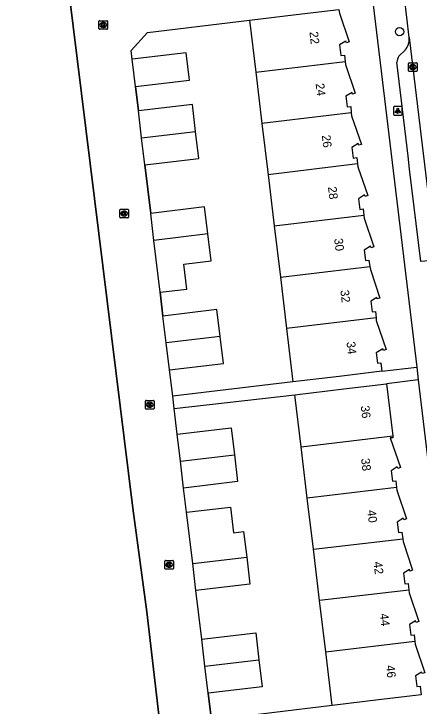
# Model space of a CAD drawing. Extents: x 162074 to 163034, y 381824 to 382557.
# Drawn here: x 162299.9 to 162346.9, y 382342.2 to 382422.7 of the extents above; entities that cross this region are included whole.
import ezdxf

# ---------------------------------------------------------------- set-up
doc = ezdxf.new("R2010")
doc.units = 0
for name, color, linetype in [('IMGEO_Boom', 7, 'Continuous'), ('IMGEO_Erf', 7, 'Continuous'), ('IMGEO_Kolk', 7, 'Continuous'), ('IMGEO_Lichtpunt', 7, 'Continuous'), ('IMGEO_Muur', 7, 'Continuous'), ('IMGEO_Pand', 7, 'Continuous'), ('IMGEO_Pand_nummerreeks', 7, 'Continuous'), ('IMGEO_Rijbaan_lokaal_open', 7, 'Continuous'), ('IMGEO_Voetpad_open', 7, 'Continuous')]:
    doc.layers.add(name, color=color, linetype=linetype)

msp = doc.modelspace()

# ---------------------------------------------------------------- linework, layer by layer
at = {"layer": 'IMGEO_Boom'}
msp.add_circle((162344.638, 382420.587), 0.489, dxfattribs=at)
at = {"layer": 'IMGEO_Erf'}
msp.add_lwpolyline([(162336.821, 382342.32), (162322.806, 382340.606)], dxfattribs=at)
at = {"layer": 'IMGEO_Kolk'}
for p, q in [((162309.745, 382420.941), (162309.745, 382421.793)), ((162309.82, 382421.867), (162310.672, 382421.867)), ((162310.233, 382421.647), (162310.258, 382421.647)), ((162310.746, 382421.793), (162310.746, 382420.941)), ((162310.672, 382420.867), (162309.82, 382420.867)), ((162310.256, 382421.087), (162310.231, 382421.087)), ((162345.672, 382416.055), (162345.672, 382416.907)), ((162345.747, 382416.981), (162346.599, 382416.981)), ((162346.16, 382416.761), (162346.185, 382416.761)), ((162346.673, 382416.907), (162346.673, 382416.055)), ((162346.599, 382415.981), (162345.747, 382415.981)), ((162346.183, 382416.201), (162346.158, 382416.201)), ((162312.167, 382399.026), (162312.167, 382399.878)), ((162312.242, 382399.952), (162313.094, 382399.952)), ((162313.168, 382399.878), (162313.168, 382399.026)), ((162313.094, 382398.952), (162312.242, 382398.952)), ((162312.678, 382399.172), (162312.653, 382399.172)), ((162312.655, 382399.732), (162312.68, 382399.732)), ((162315.139, 382376.82), (162315.139, 382377.672)), ((162315.214, 382377.746), (162316.066, 382377.746)), ((162315.627, 382377.526), (162315.652, 382377.526)), ((162316.14, 382377.672), (162316.14, 382376.82)), ((162316.066, 382376.746), (162315.214, 382376.746)), ((162315.65, 382376.966), (162315.625, 382376.966)), ((162317.387, 382358.229), (162317.387, 382359.081)), ((162317.462, 382359.155), (162318.314, 382359.155)), ((162317.875, 382358.935), (162317.9, 382358.935)), ((162318.388, 382359.081), (162318.388, 382358.229)), ((162318.314, 382358.155), (162317.462, 382358.155)), ((162317.898, 382358.375), (162317.873, 382358.375))]:
    msp.add_line(p, q, dxfattribs=at)
for points in [[(162309.745, 382420.941), (162309.745, 382421.793)], [(162309.82, 382421.867), (162310.672, 382421.867)], [(162310.066, 382421.567), (162310.189, 382421.567), (162310.189, 382421.416), (162310.319, 382421.567), (162310.483, 382421.567), (162310.337, 382421.416), (162310.49, 382421.167), (162310.338, 382421.167), (162310.253, 382421.331), (162310.189, 382421.264), (162310.189, 382421.167), (162310.066, 382421.167), (162310.066, 382421.567)], [(162310.746, 382421.793), (162310.746, 382420.941)], [(162310.672, 382420.867), (162309.82, 382420.867)], [(162345.672, 382416.055), (162345.672, 382416.907)], [(162345.747, 382416.981), (162346.599, 382416.981)], [(162345.993, 382416.681), (162346.116, 382416.681), (162346.116, 382416.53), (162346.246, 382416.681), (162346.41, 382416.681), (162346.264, 382416.53), (162346.417, 382416.281), (162346.265, 382416.281), (162346.18, 382416.445), (162346.116, 382416.378), (162346.116, 382416.281), (162345.993, 382416.281), (162345.993, 382416.681)], [(162346.673, 382416.907), (162346.673, 382416.055)], [(162346.599, 382415.981), (162345.747, 382415.981)], [(162312.167, 382399.026), (162312.167, 382399.878)], [(162312.242, 382399.952), (162313.094, 382399.952)], [(162313.168, 382399.878), (162313.168, 382399.026)], [(162313.094, 382398.952), (162312.242, 382398.952)], [(162312.488, 382399.652), (162312.611, 382399.652), (162312.611, 382399.501), (162312.741, 382399.652), (162312.905, 382399.652), (162312.759, 382399.501), (162312.912, 382399.252), (162312.76, 382399.252), (162312.675, 382399.416), (162312.611, 382399.349), (162312.611, 382399.252), (162312.488, 382399.252), (162312.488, 382399.652)], [(162315.139, 382376.82), (162315.139, 382377.672)], [(162315.214, 382377.746), (162316.066, 382377.746)], [(162315.46, 382377.446), (162315.583, 382377.446), (162315.583, 382377.295), (162315.713, 382377.446), (162315.877, 382377.446), (162315.731, 382377.295), (162315.884, 382377.046), (162315.732, 382377.046), (162315.647, 382377.21), (162315.583, 382377.143), (162315.583, 382377.046), (162315.46, 382377.046), (162315.46, 382377.446)], [(162316.14, 382377.672), (162316.14, 382376.82)], [(162316.066, 382376.746), (162315.214, 382376.746)], [(162317.387, 382358.229), (162317.387, 382359.081)], [(162317.462, 382359.155), (162318.314, 382359.155)], [(162317.708, 382358.855), (162317.831, 382358.855), (162317.831, 382358.704), (162317.961, 382358.855), (162318.125, 382358.855), (162317.979, 382358.704), (162318.132, 382358.455), (162317.98, 382358.455), (162317.895, 382358.619), (162317.831, 382358.552), (162317.831, 382358.455), (162317.708, 382358.455), (162317.708, 382358.855)], [(162318.388, 382359.081), (162318.388, 382358.229)], [(162318.314, 382358.155), (162317.462, 382358.155)]]:
    msp.add_lwpolyline(points, dxfattribs=at)
for centre, start, end in [((162309.822, 382421.791), 91.55205, 178.44795), ((162309.822, 382421.791), 91.55205, 178.44795), ((162310.67, 382421.791), 1.55205, 88.44795), ((162310.67, 382421.791), 1.55205, 88.44795), ((162309.822, 382420.943), 181.55205, 268.44795), ((162309.822, 382420.943), 181.55205, 268.44795), ((162310.67, 382420.943), 271.55205, 358.44795), ((162310.67, 382420.943), 271.55205, 358.44795), ((162345.749, 382416.905), 91.55205, 178.44795), ((162345.749, 382416.905), 91.55205, 178.44795), ((162346.597, 382416.905), 1.55205, 88.44795), ((162346.597, 382416.905), 1.55205, 88.44795), ((162345.749, 382416.057), 181.55205, 268.44795), ((162345.749, 382416.057), 181.55205, 268.44795), ((162346.597, 382416.057), 271.55205, 358.44795), ((162346.597, 382416.057), 271.55205, 358.44795), ((162312.244, 382399.876), 91.55205, 178.44795), ((162312.244, 382399.876), 91.55205, 178.44795), ((162313.092, 382399.876), 1.55205, 88.44795), ((162313.092, 382399.876), 1.55205, 88.44795), ((162312.244, 382399.028), 181.55205, 268.44795), ((162312.244, 382399.028), 181.55205, 268.44795), ((162313.092, 382399.028), 271.55205, 358.44795), ((162313.092, 382399.028), 271.55205, 358.44795), ((162315.216, 382377.67), 91.55205, 178.44795), ((162315.216, 382377.67), 91.55205, 178.44795), ((162316.064, 382377.67), 1.55205, 88.44795), ((162316.064, 382377.67), 1.55205, 88.44795), ((162315.216, 382376.822), 181.55205, 268.44795), ((162315.216, 382376.822), 181.55205, 268.44795), ((162316.064, 382376.822), 271.55205, 358.44795), ((162316.064, 382376.822), 271.55205, 358.44795), ((162317.464, 382359.079), 91.55205, 178.44795), ((162317.464, 382359.079), 91.55205, 178.44795), ((162318.312, 382359.079), 1.55205, 88.44795), ((162318.312, 382359.079), 1.55205, 88.44795), ((162317.464, 382358.231), 181.55205, 268.44795), ((162317.464, 382358.231), 181.55205, 268.44795), ((162318.312, 382358.231), 271.55205, 358.44795), ((162318.312, 382358.231), 271.55205, 358.44795)]:
    msp.add_arc(centre, 0.0765, start, end, dxfattribs=at)
for centre, major_axis, ratio, start_param, end_param in [((162310.232, 382421.367), (-0.387, 0.002), 0.722429, 4.712389, 7.853982), ((162310.257, 382421.367), (-0.39, 0.002), 0.717154, 1.570796, 4.712389), ((162346.159, 382416.481), (-0.387, 0.002), 0.722429, 4.712389, 7.853982), ((162346.184, 382416.481), (-0.39, 0.002), 0.717154, 1.570796, 4.712389), ((162312.654, 382399.452), (-0.387, 0.002), 0.722429, 4.712389, 7.853982), ((162312.679, 382399.452), (-0.39, 0.002), 0.717154, 1.570796, 4.712389), ((162315.626, 382377.246), (-0.387, 0.002), 0.722429, 4.712389, 7.853982), ((162315.651, 382377.246), (-0.39, 0.002), 0.717154, 1.570796, 4.712389), ((162317.874, 382358.655), (-0.387, 0.002), 0.722429, 4.712389, 7.853982), ((162317.899, 382358.655), (-0.39, 0.002), 0.717154, 1.570796, 4.712389)]:
    msp.add_ellipse(centre, major_axis=major_axis, ratio=ratio, start_param=start_param, end_param=end_param, dxfattribs=at)
at = {"layer": 'IMGEO_Lichtpunt'}
for p, q in [((162344.832, 382411.895), (162344.024, 382411.895)), ((162344.832, 382411.895), (162344.024, 382411.895)), ((162343.93, 382411.8), (162343.93, 382410.993)), ((162343.93, 382411.8), (162343.93, 382410.993)), ((162344.926, 382410.993), (162344.926, 382411.8)), ((162344.926, 382410.993), (162344.926, 382411.8)), ((162344.024, 382410.899), (162344.832, 382410.899)), ((162344.024, 382410.899), (162344.832, 382410.899))]:
    msp.add_line(p, q, dxfattribs=at)
for points in [[(162344.304, 382411.464), (162344.343, 382411.436), (162344.155, 382411.174), (162344.117, 382411.201), (162344.304, 382411.464)], [(162344.406, 382411.416), (162344.453, 382411.416), (162344.453, 382411.094), (162344.406, 382411.094), (162344.406, 382411.416)], [(162344.516, 382411.436), (162344.554, 382411.463), (162344.741, 382411.201), (162344.702, 382411.173), (162344.516, 382411.436)]]:
    msp.add_lwpolyline(points, dxfattribs=at)
msp.add_circle((162344.429, 382411.598), 0.0994, dxfattribs=at)
for centre, start, end in [((162344.024, 382411.8), 90, 180), ((162344.024, 382411.8), 90, 180), ((162344.832, 382411.8), 0, 90), ((162344.832, 382411.8), 0, 90), ((162344.024, 382410.993), 180, 270), ((162344.024, 382410.993), 180, 270), ((162344.832, 382410.993), 270, 0), ((162344.832, 382410.993), 270, 360)]:
    msp.add_arc(centre, 0.0946, start, end, dxfattribs=at)
at = {"layer": 'IMGEO_Muur'}
for points in [[(162315.263, 382426.443), (162306.255, 382425.322), (162313.668, 382365.212), (162315.279, 382353.171), (162317.559, 382333.882), (162294.267, 382331.127)], [(162313.98, 382414.217), (162314.319, 382411.387)], [(162315.069, 382405.122), (162315.746, 382399.478)], [(162316.843, 382390.318), (162317.174, 382387.547)], [(162319.908, 382364.745), (162319.57, 382367.565)], [(162322.423, 382343.735), (162322.806, 382340.606)]]:
    msp.add_lwpolyline(points, dxfattribs=at)
at = {"layer": 'IMGEO_Pand'}
for points in [[(162327.211, 382421.924), (162332.628, 382422.575), (162337.592, 382423.172)], [(162337.592, 382423.172), (162337.653, 382422.73), (162338.783, 382419.413), (162338.471, 382419.307), (162338.407, 382419.497), (162337.681, 382419.041), (162337.835, 382417.82), (162338.231, 382417.87), (162338.324, 382417.134)], [(162327.211, 382421.924), (162327.937, 382415.885)], [(162313.98, 382414.217), (162320.235, 382414.966), (162319.855, 382418.143), (162313.6, 382417.394)], [(162313.98, 382414.217), (162313.6, 382417.394)], [(162327.937, 382415.885), (162338.324, 382417.134)], [(162338.324, 382417.134), (162338.368, 382416.791), (162339.498, 382413.45), (162339.186, 382413.344), (162339.122, 382413.534), (162338.415, 382413.085), (162338.569, 382411.864), (162338.965, 382411.914), (162339.034, 382411.177)], [(162327.937, 382415.885), (162328.653, 382409.928)], [(162320.959, 382409.002), (162320.584, 382412.137), (162314.319, 382411.387)], [(162314.695, 382408.249), (162314.319, 382411.387)], [(162339.034, 382411.177), (162328.653, 382409.928)], [(162339.034, 382411.177), (162339.067, 382410.827), (162340.223, 382407.498), (162339.911, 382407.392), (162339.847, 382407.582), (162339.107, 382407.122), (162339.261, 382405.901), (162339.657, 382405.951), (162339.747, 382405.22)], [(162328.653, 382409.928), (162329.369, 382403.975)], [(162314.695, 382408.249), (162320.959, 382409.002)], [(162315.069, 382405.122), (162321.334, 382405.872), (162320.959, 382409.002)], [(162315.069, 382405.122), (162314.695, 382408.249)], [(162339.747, 382405.22), (162329.369, 382403.975)], [(162339.747, 382405.22), (162339.79, 382404.868), (162340.937, 382401.542), (162340.625, 382401.436), (162340.561, 382401.626), (162339.852, 382401.158), (162340.006, 382399.937), (162340.402, 382399.987), (162340.482, 382399.264)], [(162329.369, 382403.975), (162330.086, 382398.014)], [(162322.376, 382397.087), (162322.001, 382400.221), (162315.746, 382399.478)], [(162316.122, 382396.335), (162315.746, 382399.478)], [(162330.086, 382398.014), (162340.482, 382399.264)], [(162340.482, 382399.264), (162340.521, 382398.909), (162341.644, 382395.58), (162341.332, 382395.474), (162341.268, 382395.664), (162340.533, 382395.217), (162340.687, 382393.996), (162341.083, 382394.046), (162341.196, 382393.307)], [(162330.086, 382398.014), (162330.802, 382392.056)], [(162322.376, 382397.087), (162316.122, 382396.335)], [(162316.843, 382390.318), (162319.954, 382390.691), (162319.608, 382393.58), (162322.751, 382393.956), (162322.376, 382397.087)], [(162316.843, 382390.318), (162316.122, 382396.335)], [(162330.802, 382392.056), (162341.196, 382393.307)], [(162341.196, 382393.307), (162341.25, 382392.957), (162342.359, 382389.638), (162342.047, 382389.532), (162341.983, 382389.722), (162341.288, 382389.264), (162341.442, 382388.043), (162341.838, 382388.093), (162341.906, 382387.349)], [(162330.802, 382392.056), (162331.518, 382386.1)], [(162323.803, 382385.172), (162323.429, 382388.297), (162317.174, 382387.547)], [(162317.548, 382384.42), (162317.174, 382387.547)], [(162341.906, 382387.349), (162331.518, 382386.1)], [(162341.906, 382387.349), (162341.936, 382387.014), (162343.079, 382383.67), (162342.767, 382383.564), (162342.703, 382383.754), (162341.91, 382383.286), (162342.064, 382382.065), (162342.46, 382382.115), (162342.594, 382381.14)], [(162331.518, 382386.1), (162332.264, 382379.898)], [(162323.803, 382385.172), (162317.548, 382384.42)], [(162317.924, 382381.282), (162324.18, 382382.031), (162323.803, 382385.172)], [(162317.924, 382381.282), (162317.548, 382384.42)], [(162342.594, 382381.14), (162337.63, 382380.543), (162332.264, 382379.898)], [(162332.48, 382378.406), (162338.153, 382379.089), (162343.117, 382379.686)], [(162343.117, 382379.686), (162343.842, 382373.636)], [(162333.208, 382372.356), (162332.48, 382378.406)], [(162318.821, 382373.819), (162325.086, 382374.57), (162325.463, 382371.424)], [(162319.198, 382370.67), (162318.821, 382373.819)], [(162333.208, 382372.356), (162343.842, 382373.636)], [(162343.842, 382373.636), (162343.871, 382373.394), (162343.563, 382373.413), (162344.73, 382369.936), (162344.418, 382369.83), (162344.354, 382370.02), (162343.66, 382369.567), (162343.814, 382368.346), (162344.21, 382368.396), (162344.274, 382367.628)], [(162333.924, 382366.399), (162333.208, 382372.356)], [(162319.198, 382370.67), (162325.463, 382371.424)], [(162325.463, 382371.424), (162325.835, 382368.315), (162319.57, 382367.565)], [(162319.57, 382367.565), (162319.198, 382370.67)], [(162344.274, 382367.628), (162333.924, 382366.399)], [(162344.274, 382367.628), (162344.301, 382367.305), (162345.442, 382363.988), (162345.13, 382363.882), (162345.066, 382364.072), (162344.344, 382363.604), (162344.498, 382362.383), (162344.894, 382362.433), (162345.015, 382361.675)], [(162334.641, 382360.446), (162333.924, 382366.399)], [(162319.908, 382364.745), (162325.017, 382365.357), (162325.374, 382362.379), (162326.53, 382362.518), (162326.888, 382359.527)], [(162320.625, 382358.786), (162319.908, 382364.745)], [(162334.641, 382360.446), (162345.015, 382361.675)], [(162345.015, 382361.675), (162345.064, 382361.364), (162346.148, 382358.025), (162345.836, 382357.919), (162345.772, 382358.109), (162345.093, 382357.663), (162345.247, 382356.442), (162345.643, 382356.492), (162345.707, 382355.714)], [(162335.358, 382354.485), (162334.641, 382360.446)], [(162320.625, 382358.786), (162326.888, 382359.527)], [(162321.002, 382355.651), (162320.625, 382358.786)], [(162326.888, 382359.527), (162327.262, 382356.4), (162321.002, 382355.651)], [(162345.707, 382355.714), (162335.358, 382354.485)], [(162345.707, 382355.714), (162345.734, 382355.39), (162346.872, 382352.059), (162346.56, 382351.953), (162346.496, 382352.143), (162345.78, 382351.701), (162345.934, 382350.48), (162346.33, 382350.53), (162346.419, 382349.757)], [(162336.074, 382348.528), (162335.358, 382354.485)], [(162321.674, 382349.99), (162327.94, 382350.74), (162328.315, 382347.606)], [(162322.049, 382346.862), (162321.674, 382349.99)], [(162336.074, 382348.528), (162346.419, 382349.757)], [(162346.419, 382349.757), (162346.458, 382349.423), (162347.574, 382346.109), (162347.262, 382346.003), (162347.198, 382346.193), (162346.49, 382345.733), (162346.644, 382344.512), (162347.04, 382344.562), (162347.159, 382343.548), (162342.194, 382342.958), (162336.821, 382342.32)], [(162336.821, 382342.32), (162336.074, 382348.528)], [(162322.049, 382346.862), (162328.315, 382347.606)], [(162328.315, 382347.606), (162328.689, 382344.485), (162322.423, 382343.735)], [(162322.423, 382343.735), (162322.049, 382346.862)]]:
    msp.add_lwpolyline(points, dxfattribs=at)
at = {"layer": 'IMGEO_Rijbaan_lokaal_open'}
for points in [[(162294.267, 382331.127), (162317.559, 382333.882), (162315.279, 382353.171), (162313.668, 382365.212), (162306.255, 382425.322), (162315.263, 382426.443)], [(162345.763, 382419.899), (162345.223, 382424.582)], [(162313.6, 382417.394), (162313.481, 382418.387), (162315.386, 382420.502), (162327.211, 382421.924)], [(162345.763, 382419.899), (162354.563, 382346.738)], [(162314.319, 382411.387), (162313.98, 382414.217)], [(162315.746, 382399.478), (162315.069, 382405.122)], [(162317.174, 382387.547), (162316.843, 382390.318)], [(162318.302, 382378.226), (162317.924, 382381.282)], [(162318.467, 382376.813), (162318.302, 382378.226)], [(162318.821, 382373.819), (162318.467, 382376.813)], [(162319.908, 382364.745), (162319.57, 382367.565)], [(162321.674, 382349.99), (162321.002, 382355.651)], [(162322.806, 382340.606), (162322.423, 382343.735)]]:
    msp.add_lwpolyline(points, dxfattribs=at)
at = {"layer": 'IMGEO_Voetpad_open'}
for points in [[(162341.57, 382423.721), (162346.622, 382381.623)], [(162344.558, 382417.744), (162345.266, 382418.453)], [(162348.046, 382393.978), (162347.096, 382393.892), (162345.806, 382404.619), (162345.619, 382406.129), (162344.332, 382417.028)], [(162342.594, 382381.14), (162346.622, 382381.623)], [(162346.622, 382381.623), (162346.801, 382380.128)], [(162332.264, 382379.898), (162318.302, 382378.226)], [(162346.801, 382380.128), (162343.117, 382379.686)], [(162346.801, 382380.128), (162352.611, 382331.718), (162359.231, 382276.781)], [(162318.467, 382376.813), (162332.48, 382378.406)]]:
    msp.add_lwpolyline(points, dxfattribs=at)
for centre, radius, start, end in [((162343.817, 382419.759), 1.951, 317.95614, 4.10747), ((162345.677, 382416.997), 1.345, 146.2755, 178.68868)]:
    msp.add_arc(centre, radius, start, end, dxfattribs=at)

# ---------------------------------------------------------------- texts
at = {"layer": 'IMGEO_Pand_nummerreeks'}
for s, rotation, p in [('22', 276.81165, (162334.17, 382420.553)), ('24', 276.81165, (162334.888, 382414.545)), ('26', 276.81165, (162335.605, 382408.541)), ('28', 276.81165, (162336.322, 382402.534)), ('30', 276.81165, (162337.039, 382396.53)), ('32', 276.81165, (162337.757, 382390.531)), ('34', 276.81165, (162338.474, 382384.524)), ('36', 276.83344, (162340.125, 382377.091)), ('38', 276.85783, (162340.163, 382370.975)), ('40', 276.85783, (162340.886, 382364.964)), ('42', 276.85783, (162341.608, 382358.96)), ('44', 276.85783, (162342.332, 382352.946)), ('46', 276.85783, (162343.055, 382346.936))]:
    msp.add_text(s, height=1, rotation=rotation, dxfattribs=at).set_placement(p)

doc.saveas('drawing.dxf')
